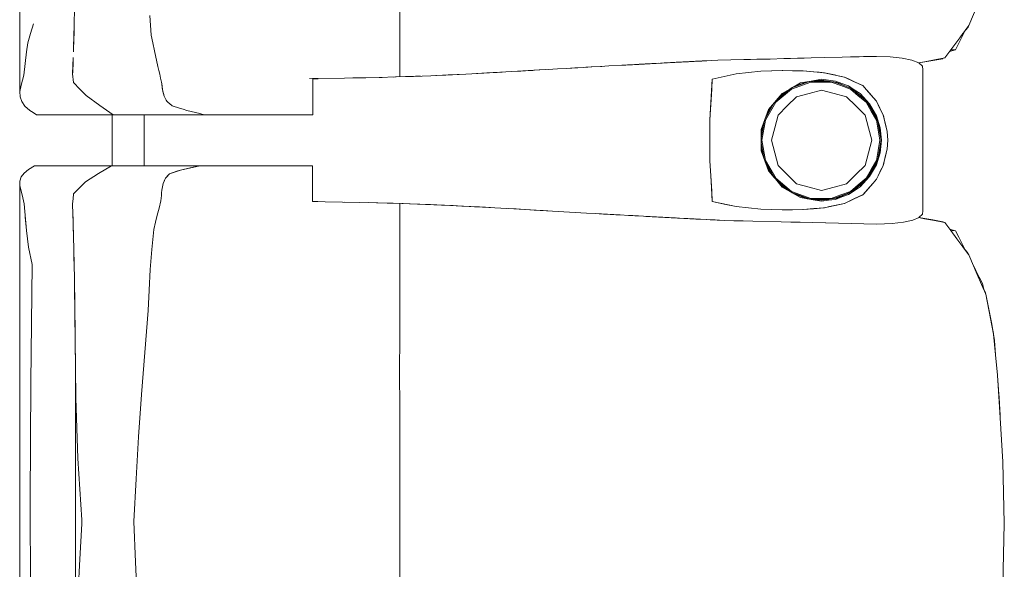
# Model space of a CAD drawing. Header units: millimetres. Extents: x -261 to 187, y -214 to 106.
# Tile 839 of 1056: x -201.013 to -200.241, y 8.71 to 9.141. Entities that reach past the tile are written whole.
import ezdxf

# ---------------------------------------------------------------- set-up
doc = ezdxf.new("R2010")
doc.units = ezdxf.units.MM
doc.header["$LTSCALE"] = 0.005
doc.header["$MEASUREMENT"] = 0
doc.layers.add('IFC-Elemento de mobília-Contorno', color=9, linetype='Continuous', lineweight=5)
doc.layers.add('IFC-Laje-Contorno', color=9, linetype='Continuous', lineweight=5)

msp = doc.modelspace()

# ---------------------------------------------------------------- linework, layer by layer
at = {"layer": 'IFC-Elemento de mobília-Contorno', "lineweight": 5}
for p, q in [((-201.01273, 9.2519), (-201.01265, 9.08429)), ((-200.71487, 9.17987), (-200.71486, 9.13796)), ((-200.97001, 9.13773), (-200.96982, 9.14864)), ((-200.26871, 9.13608), (-200.26209, 9.15147)), ((-200.91071, 9.14395), (-200.90978, 9.12862)), ((-201.0044, 9.12986), (-201.0019, 9.13735)), ((-200.97031, 9.12658), (-200.97001, 9.13773)), ((-200.97017, 9.13009), (-200.97008, 9.1351)), ((-200.71487, 9.09588), (-200.71486, 9.13796)), ((-200.27648, 9.1223), (-200.27121, 9.13267)), ((-200.27582, 9.12658), (-200.26871, 9.13608)), ((-200.27135, 9.13238), (-200.26931, 9.13492)), ((-200.27121, 9.13267), (-200.27109, 9.1329)), ((-200.26931, 9.13492), (-200.26893, 9.13579)), ((-201.00628, 9.12253), (-201.0044, 9.12986)), ((-200.97062, 9.11544), (-200.97031, 9.12658)), ((-200.97046, 9.12127), (-200.97017, 9.13009)), ((-200.90978, 9.12862), (-200.90845, 9.12245)), ((-200.28293, 9.11707), (-200.27819, 9.12341)), ((-200.27819, 9.12341), (-200.27582, 9.12658)), ((-200.27582, 9.12658), (-200.27345, 9.12975)), ((-201.00849, 9.10633), (-201.00746, 9.11543)), ((-201.00746, 9.11543), (-201.00628, 9.12253)), ((-200.90845, 9.12245), (-200.90711, 9.11628)), ((-200.90711, 9.11628), (-200.90445, 9.10395)), ((-200.28529, 9.11391), (-200.28293, 9.11707)), ((-200.28389, 9.11578), (-200.27912, 9.11712)), ((-200.28293, 9.11707), (-200.27912, 9.11712)), ((-200.27912, 9.11712), (-200.27648, 9.1223)), ((-200.971, 9.1047), (-200.97078, 9.11118)), ((-200.97091, 9.10744), (-200.97086, 9.1089)), ((-200.49259, 9.10756), (-200.49122, 9.10764)), ((-200.49122, 9.10764), (-200.48848, 9.10778)), ((-200.48985, 9.1077), (-200.48848, 9.10778)), ((-200.48985, 9.1077), (-200.48917, 9.10774)), ((-200.48917, 9.10774), (-200.48848, 9.10778)), ((-200.48848, 9.10778), (-200.48758, 9.10783)), ((-200.48758, 9.10783), (-200.48668, 9.10787)), ((-200.48668, 9.10787), (-200.48578, 9.10792)), ((-200.48578, 9.10792), (-200.48488, 9.10796)), ((-200.48488, 9.10796), (-200.48398, 9.10801)), ((-200.48398, 9.10801), (-200.48308, 9.10806)), ((-200.48308, 9.10806), (-200.48218, 9.10811)), ((-200.48218, 9.10811), (-200.48173, 9.10812)), ((-200.48173, 9.10812), (-200.47723, 9.10836)), ((-200.48173, 9.10812), (-200.48038, 9.1082)), ((-200.48038, 9.1082), (-200.47993, 9.10822)), ((-200.47993, 9.10822), (-200.47948, 9.10824)), ((-200.47948, 9.10824), (-200.47723, 9.10836)), ((-200.47948, 9.10824), (-200.47768, 9.10834)), ((-200.47948, 9.10824), (-200.47858, 9.10829)), ((-200.47858, 9.10829), (-200.47723, 9.10836)), ((-200.47858, 9.10829), (-200.47813, 9.10831)), ((-200.47768, 9.10834), (-200.47723, 9.10836)), ((-200.47723, 9.10836), (-200.47588, 9.10843)), ((-200.47723, 9.10836), (-200.47678, 9.10838)), ((-200.47723, 9.10836), (-200.47697, 9.10837)), ((-200.47588, 9.10843), (-200.46546, 9.10897)), ((-200.47588, 9.10843), (-200.47408, 9.10852)), ((-200.47588, 9.10843), (-200.47543, 9.10845)), ((-200.47543, 9.10845), (-200.47408, 9.10852)), ((-200.47543, 9.10845), (-200.47453, 9.1085)), ((-200.47543, 9.10845), (-200.47498, 9.10847)), ((-200.47498, 9.10847), (-200.47453, 9.1085)), ((-200.46546, 9.10897), (-200.45523, 9.10919)), ((-200.45523, 9.10919), (-200.445, 9.10942)), ((-200.445, 9.10942), (-200.42455, 9.10987)), ((-200.445, 9.10942), (-200.42966, 9.10975)), ((-200.445, 9.10942), (-200.43989, 9.10953)), ((-200.43989, 9.10953), (-200.43478, 9.10964)), ((-200.43478, 9.10964), (-200.42966, 9.10975)), ((-200.42966, 9.10975), (-200.42455, 9.10987)), ((-200.42455, 9.10987), (-200.41382, 9.11016)), ((-200.41382, 9.11016), (-200.40846, 9.11032)), ((-200.40846, 9.11032), (-200.39772, 9.11061)), ((-200.40846, 9.11032), (-200.40309, 9.11046)), ((-200.40309, 9.11046), (-200.39236, 9.11076)), ((-200.40309, 9.11046), (-200.39772, 9.11061)), ((-200.39236, 9.11076), (-200.38163, 9.11106)), ((-200.38163, 9.11106), (-200.34113, 9.11197)), ((-200.36138, 9.11151), (-200.34113, 9.11197)), ((-200.36138, 9.11151), (-200.35125, 9.11174)), ((-200.35125, 9.11174), (-200.34113, 9.11197)), ((-200.34113, 9.11197), (-200.33032, 9.11161)), ((-200.33032, 9.11161), (-200.32089, 9.11063)), ((-200.32089, 9.11063), (-200.31333, 9.10903)), ((-200.31333, 9.10903), (-200.308, 9.10685)), ((-200.308, 9.10685), (-200.30336, 9.10773)), ((-200.30791, 9.10677), (-200.28923, 9.11011)), ((-200.3049, 9.10731), (-200.29707, 9.10871)), ((-200.30336, 9.10773), (-200.29551, 9.10924)), ((-200.29707, 9.10871), (-200.28923, 9.11011)), ((-200.29551, 9.10924), (-200.28766, 9.11074)), ((-200.28923, 9.11011), (-200.28892, 9.1105)), ((-200.28923, 9.11011), (-200.28892, 9.1105)), ((-200.28923, 9.11011), (-200.28894, 9.11049)), ((-200.28766, 9.11074), (-200.28529, 9.11391)), ((-201.00952, 9.09723), (-201.00849, 9.10633)), ((-200.97122, 9.09821), (-200.971, 9.1047)), ((-200.97121, 9.09945), (-200.97091, 9.10744)), ((-200.90445, 9.10395), (-200.90371, 9.10092)), ((-200.90371, 9.10092), (-200.90298, 9.09789)), ((-200.64895, 9.0988), (-200.62717, 9.10003)), ((-200.62717, 9.10003), (-200.61991, 9.10044)), ((-200.62717, 9.10003), (-200.62243, 9.1003)), ((-200.62243, 9.1003), (-200.6142, 9.10078)), ((-200.61991, 9.10044), (-200.60557, 9.10128)), ((-200.61991, 9.10044), (-200.61274, 9.10086)), ((-200.6142, 9.10078), (-200.6005, 9.10157)), ((-200.6142, 9.10078), (-200.61044, 9.10099)), ((-200.61274, 9.10086), (-200.60557, 9.10128)), ((-200.61274, 9.10086), (-200.61247, 9.10087)), ((-200.60557, 9.10128), (-200.5984, 9.10169)), ((-200.5984, 9.10169), (-200.59123, 9.10211)), ((-200.59123, 9.10211), (-200.5709, 9.10327)), ((-200.58445, 9.10249), (-200.5709, 9.10327)), ((-200.58445, 9.10249), (-200.57768, 9.10289)), ((-200.57768, 9.10289), (-200.5709, 9.10327)), ((-200.5709, 9.10327), (-200.56412, 9.10366)), ((-200.5709, 9.10327), (-200.56895, 9.10338)), ((-200.56895, 9.10338), (-200.56484, 9.10362)), ((-200.56851, 9.10341), (-200.56484, 9.10362)), ((-200.5675, 9.10346), (-200.56484, 9.10362)), ((-200.56484, 9.10362), (-200.55636, 9.10409)), ((-200.56484, 9.10362), (-200.5567, 9.10407)), ((-200.56412, 9.10366), (-200.55747, 9.10403)), ((-200.55747, 9.10403), (-200.55081, 9.1044)), ((-200.55747, 9.10403), (-200.55414, 9.10422)), ((-200.5567, 9.10407), (-200.55414, 9.10422)), ((-200.55414, 9.10422), (-200.55081, 9.1044)), ((-200.55081, 9.1044), (-200.54083, 9.10496)), ((-200.54083, 9.10496), (-200.5375, 9.10515)), ((-200.5375, 9.10515), (-200.5138, 9.10643)), ((-200.5375, 9.10515), (-200.53073, 9.10551)), ((-200.5375, 9.10515), (-200.53412, 9.10533)), ((-200.53634, 9.10521), (-200.53412, 9.10533)), ((-200.53615, 9.10522), (-200.53227, 9.10543)), ((-200.53415, 9.10533), (-200.53227, 9.10543)), ((-200.53412, 9.10533), (-200.53073, 9.10551)), ((-200.53227, 9.10543), (-200.5302, 9.10555)), ((-200.53073, 9.10551), (-200.52227, 9.10597)), ((-200.53073, 9.10551), (-200.52735, 9.1057)), ((-200.5302, 9.10555), (-200.52812, 9.10566)), ((-200.52812, 9.10566), (-200.52623, 9.10576)), ((-200.52812, 9.10566), (-200.52615, 9.10576)), ((-200.52762, 9.10568), (-200.5258, 9.10578)), ((-200.52735, 9.1057), (-200.52396, 9.10588)), ((-200.52735, 9.1057), (-200.52635, 9.10575)), ((-200.52713, 9.10571), (-200.52673, 9.10573)), ((-200.52396, 9.10588), (-200.52227, 9.10597)), ((-200.52284, 9.10594), (-200.52133, 9.10602)), ((-200.52237, 9.10597), (-200.51719, 9.10625)), ((-200.52227, 9.10597), (-200.5138, 9.10643)), ((-200.51719, 9.10625), (-200.51549, 9.10634)), ((-200.51549, 9.10634), (-200.51211, 9.10653)), ((-200.5138, 9.10643), (-200.51042, 9.10662)), ((-200.5138, 9.10643), (-200.51211, 9.10653)), ((-200.51042, 9.10662), (-200.50904, 9.10669)), ((-200.50904, 9.10669), (-200.49808, 9.10727)), ((-200.50904, 9.10669), (-200.50493, 9.10691)), ((-200.50904, 9.10669), (-200.50767, 9.10676)), ((-200.50767, 9.10676), (-200.50493, 9.10691)), ((-200.50767, 9.10676), (-200.5061, 9.10685)), ((-200.50383, 9.10697), (-200.50117, 9.10711)), ((-200.50356, 9.10698), (-200.49808, 9.10727)), ((-200.50356, 9.10698), (-200.50219, 9.10705)), ((-200.50269, 9.10702), (-200.5022, 9.10705)), ((-200.5022, 9.10705), (-200.50117, 9.10711)), ((-200.50219, 9.10705), (-200.50082, 9.10713)), ((-200.50189, 9.10707), (-200.50117, 9.10711)), ((-200.50117, 9.10711), (-200.49945, 9.1072)), ((-200.50082, 9.10713), (-200.49945, 9.1072)), ((-200.49986, 9.10718), (-200.49909, 9.10722)), ((-200.49952, 9.1072), (-200.49808, 9.10727)), ((-200.49909, 9.10722), (-200.49702, 9.10733)), ((-200.49808, 9.10727), (-200.49533, 9.10742)), ((-200.49808, 9.10727), (-200.49671, 9.10734)), ((-200.49702, 9.10733), (-200.49533, 9.10742)), ((-200.49671, 9.10734), (-200.49259, 9.10756)), ((-200.49496, 9.10744), (-200.49289, 9.10754)), ((-200.49496, 9.10744), (-200.49392, 9.10749)), ((-200.45103, 9.09825), (-200.43173, 9.10031)), ((-200.44138, 9.09928), (-200.43173, 9.10031)), ((-200.43173, 9.10031), (-200.41463, 9.10086)), ((-200.43173, 9.10031), (-200.42332, 9.10058)), ((-200.42332, 9.10058), (-200.4149, 9.10085)), ((-200.41495, 9.10085), (-200.40685, 9.10072)), ((-200.4149, 9.10085), (-200.41484, 9.10085)), ((-200.41463, 9.10086), (-200.3987, 9.10058)), ((-200.40685, 9.10072), (-200.39879, 9.10058)), ((-200.39879, 9.10058), (-200.3905, 9.09984)), ((-200.3987, 9.10058), (-200.39032, 9.09982)), ((-200.308, 9.10685), (-200.3051, 9.10427)), ((-200.30791, 9.10677), (-200.3049, 9.10731)), ((-200.3051, 9.10427), (-200.30471, 9.10152)), ((-200.30473, 8.99093), (-200.30471, 9.10152)), ((-201.0116, 9.08937), (-201.01056, 9.0933)), ((-201.01056, 9.0933), (-201.00952, 9.09723)), ((-200.97122, 9.09821), (-200.97065, 9.0915)), ((-200.97121, 9.09945), (-200.97119, 9.09916)), ((-200.90298, 9.09789), (-200.90225, 9.09485)), ((-200.90225, 9.09485), (-200.90151, 9.09182)), ((-200.7855, 9.09448), (-200.75807, 9.09488)), ((-200.78305, 9.09428), (-200.78087, 9.09428)), ((-200.78305, 9.07948), (-200.78305, 9.09428)), ((-200.78087, 9.09428), (-200.77889, 9.09428)), ((-200.75817, 9.09488), (-200.74454, 9.09514)), ((-200.75156, 9.095), (-200.74145, 9.09521)), ((-200.74454, 9.09514), (-200.73102, 9.0954)), ((-200.74145, 9.09521), (-200.72848, 9.09547)), ((-200.73102, 9.0954), (-200.71752, 9.09579)), ((-200.71957, 9.09573), (-200.71805, 9.09578)), ((-200.71805, 9.09578), (-200.71025, 9.09604)), ((-200.71752, 9.09579), (-200.70403, 9.09619)), ((-200.71025, 9.09604), (-200.70245, 9.0963)), ((-200.70403, 9.09619), (-200.69046, 9.09677)), ((-200.70245, 9.0963), (-200.69868, 9.09642)), ((-200.69046, 9.09677), (-200.67689, 9.09734)), ((-200.68649, 9.09693), (-200.67865, 9.0973)), ((-200.67865, 9.0973), (-200.6682, 9.0978)), ((-200.67689, 9.09734), (-200.66292, 9.09807)), ((-200.66292, 9.09807), (-200.64895, 9.0988)), ((-200.65477, 9.09849), (-200.64667, 9.09894)), ((-200.64895, 9.0988), (-200.64168, 9.09921)), ((-200.64667, 9.09894), (-200.63846, 9.09939)), ((-200.64667, 9.09894), (-200.63867, 9.09938)), ((-200.64168, 9.09921), (-200.63443, 9.09962)), ((-200.63867, 9.09938), (-200.63669, 9.09949)), ((-200.4717, 9.0622), (-200.46985, 9.09419)), ((-200.47124, 9.0702), (-200.46985, 9.09419)), ((-200.47078, 9.07819), (-200.46985, 9.09419)), ((-200.47031, 9.08619), (-200.46985, 9.09419)), ((-200.46985, 9.09419), (-200.45103, 9.09825)), ((-200.46985, 9.09419), (-200.46044, 9.09622)), ((-200.46044, 9.09622), (-200.45103, 9.09825)), ((-200.45103, 9.09825), (-200.44138, 9.09928)), ((-200.40736, 9.08729), (-200.39381, 9.09221)), ((-200.40056, 9.09119), (-200.39237, 9.09257)), ((-200.39553, 9.09202), (-200.38417, 9.09329)), ((-200.39237, 9.09257), (-200.38417, 9.09395)), ((-200.39055, 9.09258), (-200.37911, 9.09258)), ((-200.3905, 9.09984), (-200.38221, 9.0991)), ((-200.39032, 9.09982), (-200.38613, 9.09945)), ((-200.38613, 9.09945), (-200.38194, 9.09907)), ((-200.38417, 9.09395), (-200.37874, 9.09327)), ((-200.38417, 9.09329), (-200.37207, 9.09158)), ((-200.38252, 9.09913), (-200.38215, 9.09909)), ((-200.38221, 9.0991), (-200.36623, 9.09571)), ((-200.38194, 9.09907), (-200.37797, 9.09822)), ((-200.37874, 9.09327), (-200.37331, 9.09259)), ((-200.37797, 9.09822), (-200.37397, 9.09736)), ((-200.374, 9.09737), (-200.37003, 9.09652)), ((-200.37331, 9.09259), (-200.36818, 9.09068)), ((-200.37003, 9.09652), (-200.36606, 9.09566)), ((-200.36651, 9.09577), (-200.36606, 9.09566)), ((-200.36623, 9.09571), (-200.35901, 9.09237)), ((-200.36606, 9.09566), (-200.36242, 9.09395)), ((-200.36242, 9.09395), (-200.35878, 9.09224)), ((-200.35901, 9.09237), (-200.35178, 9.08903)), ((-200.35878, 9.09224), (-200.3515, 9.08883)), ((-201.01265, 9.08429), (-201.0116, 9.08937)), ((-200.97065, 9.0915), (-200.96561, 9.08636)), ((-200.96561, 9.08636), (-200.96056, 9.08124)), ((-200.90151, 9.09182), (-200.90135, 9.09033)), ((-200.90135, 9.09033), (-200.90085, 9.08585)), ((-200.90135, 9.09033), (-200.90118, 9.08884)), ((-200.90135, 9.09033), (-200.90101, 9.08734)), ((-200.90118, 9.08884), (-200.90101, 9.08734)), ((-200.90101, 9.08734), (-200.90085, 9.08585)), ((-200.90085, 9.08585), (-200.9005, 9.08459)), ((-200.9005, 9.08459), (-200.89982, 9.08207)), ((-200.9005, 9.08459), (-200.90016, 9.08333)), ((-200.47124, 9.0702), (-200.47031, 9.08619)), ((-200.47078, 9.07819), (-200.47031, 9.08619)), ((-200.42004, 9.07599), (-200.40773, 9.08629)), ((-200.41898, 9.07795), (-200.40977, 9.08565)), ((-200.4157, 9.08162), (-200.40717, 9.08742)), ((-200.41504, 9.08293), (-200.4078, 9.08706)), ((-200.4078, 9.08706), (-200.40056, 9.09119)), ((-200.40773, 9.08629), (-200.39265, 9.09176)), ((-200.40574, 9.08824), (-200.39553, 9.09202)), ((-200.39401, 9.08291), (-200.38417, 9.08554)), ((-200.39265, 9.09176), (-200.37662, 9.09176)), ((-200.38417, 9.08554), (-200.37433, 9.08291)), ((-200.37662, 9.09176), (-200.36909, 9.08902)), ((-200.37483, 9.09197), (-200.36882, 9.08979)), ((-200.37207, 9.09158), (-200.36083, 9.08682)), ((-200.36909, 9.08902), (-200.36155, 9.08629)), ((-200.36882, 9.08979), (-200.36196, 9.0873)), ((-200.36818, 9.09068), (-200.36306, 9.08877)), ((-200.36306, 9.08877), (-200.35851, 9.08574)), ((-200.36155, 9.08629), (-200.35539, 9.08113)), ((-200.36103, 9.08691), (-200.35488, 9.08175)), ((-200.36083, 9.08682), (-200.35118, 9.07932)), ((-200.35851, 9.08574), (-200.35397, 9.08271)), ((-200.35215, 9.0892), (-200.3515, 9.08883)), ((-200.35178, 9.08903), (-200.34912, 9.08598)), ((-200.3515, 9.08883), (-200.34891, 9.08583)), ((-200.34912, 9.08598), (-200.34113, 9.07682)), ((-200.34891, 9.08583), (-200.34372, 9.07982)), ((-200.34891, 9.08583), (-200.34631, 9.08282)), ((-201.01265, 9.08429), (-201.0125, 9.08018)), ((-201.0125, 9.08018), (-201.01113, 9.07646)), ((-200.96056, 9.08124), (-200.95002, 9.07339)), ((-200.90016, 9.08333), (-200.89948, 9.08082)), ((-200.89948, 9.08082), (-200.89899, 9.07979)), ((-200.89899, 9.07979), (-200.8985, 9.07876)), ((-200.8985, 9.07876), (-200.89801, 9.07773)), ((-200.89801, 9.07773), (-200.89752, 9.07671)), ((-200.89752, 9.07671), (-200.89642, 9.07581)), ((-200.78305, 9.06623), (-200.78305, 9.07948)), ((-200.47124, 9.0702), (-200.47078, 9.07819)), ((-200.4706, 9.08116), (-200.4706, 9.08117)), ((-200.42578, 9.0702), (-200.41504, 9.08293)), ((-200.42332, 9.0731), (-200.4157, 9.08162)), ((-200.41105, 9.07307), (-200.40385, 9.08027)), ((-200.40385, 9.08027), (-200.39401, 9.08291)), ((-200.37433, 9.08291), (-200.3645, 9.08027)), ((-200.3645, 9.08027), (-200.3573, 9.07307)), ((-200.35539, 9.08113), (-200.34923, 9.07597)), ((-200.35488, 9.08175), (-200.34978, 9.07748)), ((-200.35397, 9.08271), (-200.34653, 9.07475)), ((-200.35118, 9.07932), (-200.34378, 9.0696)), ((-200.34631, 9.08282), (-200.34372, 9.07982)), ((-200.34372, 9.07982), (-200.34113, 9.07682)), ((-200.34113, 9.07682), (-200.33978, 9.074)), ((-200.34113, 9.07682), (-200.33983, 9.07413)), ((-201.01113, 9.07646), (-201.00864, 9.0729)), ((-201.00864, 9.0729), (-201.0048, 9.06951)), ((-201.0048, 9.06951), (-201.00214, 9.06787)), ((-200.95002, 9.07339), (-200.93951, 9.06623)), ((-200.89642, 9.07581), (-200.89531, 9.07491)), ((-200.89531, 9.07491), (-200.8931, 9.07312)), ((-200.8931, 9.07312), (-200.8874, 9.07136)), ((-200.8874, 9.07136), (-200.88454, 9.07048)), ((-200.88454, 9.07048), (-200.8817, 9.0696)), ((-200.8817, 9.0696), (-200.87156, 9.06707)), ((-200.8817, 9.0696), (-200.87494, 9.06792)), ((-200.8817, 9.0696), (-200.87831, 9.06876)), ((-200.4717, 9.0622), (-200.47124, 9.0702)), ((-200.42864, 9.06236), (-200.42578, 9.0702)), ((-200.42823, 9.0635), (-200.42148, 9.07516)), ((-200.42811, 9.06206), (-200.42004, 9.07599)), ((-200.42785, 9.06452), (-200.42329, 9.07315)), ((-200.41825, 9.06587), (-200.41105, 9.07307)), ((-200.3573, 9.07307), (-200.35009, 9.06587)), ((-200.34923, 9.07597), (-200.3452, 9.06901)), ((-200.34726, 9.07417), (-200.34451, 9.06942)), ((-200.34653, 9.07475), (-200.34113, 9.06534)), ((-200.3452, 9.06901), (-200.34118, 9.06205)), ((-200.34451, 9.06942), (-200.34174, 9.06463)), ((-200.34378, 9.0696), (-200.33914, 9.0583)), ((-200.33983, 9.07413), (-200.33852, 9.07144)), ((-200.33978, 9.074), (-200.33843, 9.07117)), ((-200.33852, 9.07144), (-200.33722, 9.06874)), ((-200.33843, 9.07117), (-200.33572, 9.06552)), ((-200.33843, 9.07117), (-200.33707, 9.06835)), ((-201.00214, 9.06787), (-200.99948, 9.06623)), ((-200.99948, 9.06623), (-200.93951, 9.06623)), ((-200.93951, 9.06623), (-200.89824, 9.06623)), ((-200.91528, 9.02615), (-200.91528, 9.06623)), ((-200.89824, 9.06623), (-200.86818, 9.06623)), ((-200.87831, 9.06876), (-200.87494, 9.06792)), ((-200.87156, 9.06707), (-200.86818, 9.06623)), ((-200.86818, 9.06623), (-200.8662, 9.06623)), ((-200.8662, 9.06623), (-200.86424, 9.06623)), ((-200.86424, 9.06623), (-200.86231, 9.06623)), ((-200.86231, 9.06623), (-200.86039, 9.06623)), ((-200.86039, 9.06623), (-200.85847, 9.06623)), ((-200.85847, 9.06623), (-200.85655, 9.06623)), ((-200.85655, 9.06623), (-200.85462, 9.06623)), ((-200.85462, 9.06623), (-200.85267, 9.06623)), ((-200.85267, 9.06623), (-200.85069, 9.06623)), ((-200.85069, 9.06623), (-200.84868, 9.06623)), ((-200.84868, 9.06623), (-200.84662, 9.06623)), ((-200.84662, 9.06623), (-200.84452, 9.06623)), ((-200.84452, 9.06623), (-200.84236, 9.06623)), ((-200.84236, 9.06623), (-200.84018, 9.06623)), ((-200.84018, 9.06623), (-200.83798, 9.06623)), ((-200.83798, 9.06623), (-200.83579, 9.06623)), ((-200.83579, 9.06623), (-200.83364, 9.06623)), ((-200.83364, 9.06623), (-200.83154, 9.06623)), ((-200.83154, 9.06623), (-200.8295, 9.06623)), ((-200.8295, 9.06623), (-200.82756, 9.06623)), ((-200.82756, 9.06623), (-200.82573, 9.06623)), ((-200.82573, 9.06623), (-200.824, 9.06623)), ((-200.824, 9.06623), (-200.82234, 9.06623)), ((-200.82234, 9.06623), (-200.82072, 9.06623)), ((-200.82072, 9.06623), (-200.8191, 9.06623)), ((-200.8191, 9.06623), (-200.81744, 9.06623)), ((-200.81744, 9.06623), (-200.81573, 9.06623)), ((-200.81573, 9.06623), (-200.81391, 9.06623)), ((-200.81391, 9.06623), (-200.81197, 9.06623)), ((-200.81197, 9.06623), (-200.8099, 9.06623)), ((-200.8099, 9.06623), (-200.80771, 9.06623)), ((-200.80771, 9.06623), (-200.80542, 9.06623)), ((-200.80542, 9.06623), (-200.80305, 9.06623)), ((-200.80305, 9.06623), (-200.8006, 9.06623)), ((-200.8006, 9.06623), (-200.79809, 9.06623)), ((-200.79809, 9.06623), (-200.79553, 9.06623)), ((-200.79553, 9.06623), (-200.79295, 9.06623)), ((-200.79295, 9.06623), (-200.79037, 9.06623)), ((-200.79037, 9.06623), (-200.78784, 9.06623)), ((-200.78784, 9.06623), (-200.78539, 9.06623)), ((-200.78539, 9.06623), (-200.78305, 9.06623)), ((-200.4717, 9.04619), (-200.4717, 9.0622)), ((-200.43151, 9.05452), (-200.42864, 9.06236)), ((-200.43092, 9.04619), (-200.42811, 9.06206)), ((-200.42089, 9.05603), (-200.41825, 9.06587)), ((-200.35009, 9.06587), (-200.34746, 9.05603)), ((-200.34118, 9.06205), (-200.33978, 9.05412)), ((-200.34113, 9.06534), (-200.33819, 9.05598)), ((-200.33722, 9.06874), (-200.33591, 9.06605)), ((-200.33591, 9.06605), (-200.33354, 9.05632)), ((-200.33572, 9.06552), (-200.33423, 9.0593)), ((-200.43151, 9.05452), (-200.4315, 9.03784)), ((-200.43141, 9.04813), (-200.42914, 9.06101)), ((-200.43141, 9.0519), (-200.42919, 9.06087)), ((-200.42352, 9.04619), (-200.42089, 9.05603)), ((-200.34746, 9.05603), (-200.34482, 9.04619)), ((-200.34012, 9.06069), (-200.33898, 9.05426)), ((-200.33978, 9.05412), (-200.33838, 9.04619)), ((-200.33914, 9.0583), (-200.33755, 9.04619)), ((-200.33898, 9.05426), (-200.33756, 9.04619)), ((-200.33819, 9.05598), (-200.3372, 9.04618)), ((-200.3345, 9.06026), (-200.33423, 9.0593)), ((-200.33433, 9.05957), (-200.33432, 9.05954)), ((-200.33433, 9.05957), (-200.33354, 9.05632)), ((-200.33429, 9.05952), (-200.33381, 9.05748)), ((-200.33423, 9.0593), (-200.33275, 9.05308)), ((-200.33381, 9.05748), (-200.33275, 9.05308)), ((-200.33354, 9.05632), (-200.33275, 9.05308)), ((-200.4717, 9.03017), (-200.4717, 9.04619)), ((-200.43141, 9.04048), (-200.43141, 9.0519)), ((-200.43092, 9.04619), (-200.42811, 9.03033)), ((-200.42352, 9.04619), (-200.42089, 9.03635)), ((-200.34746, 9.03635), (-200.34482, 9.04619)), ((-200.33978, 9.03826), (-200.33838, 9.04619)), ((-200.33914, 9.03408), (-200.33755, 9.04619)), ((-200.33861, 9.04022), (-200.33756, 9.04619)), ((-200.3382, 9.03639), (-200.3372, 9.04618)), ((-200.33275, 9.05308), (-200.33217, 9.04618)), ((-200.33275, 9.0393), (-200.33217, 9.04618)), ((-200.43141, 9.04425), (-200.42913, 9.03136)), ((-200.43141, 9.04048), (-200.42918, 9.03148)), ((-200.34118, 9.03033), (-200.33978, 9.03826)), ((-200.34012, 9.03169), (-200.33861, 9.04022)), ((-200.33423, 9.03308), (-200.33275, 9.0393)), ((-200.33381, 9.0349), (-200.33275, 9.0393)), ((-200.33354, 9.03606), (-200.33275, 9.0393)), ((-200.4315, 9.03784), (-200.42578, 9.02218)), ((-200.42089, 9.03635), (-200.41825, 9.02651)), ((-200.35009, 9.02651), (-200.34746, 9.03635)), ((-200.34378, 9.02278), (-200.33914, 9.03408)), ((-200.34113, 9.02704), (-200.3382, 9.03639)), ((-200.33591, 9.02633), (-200.33354, 9.03606)), ((-200.33572, 9.02686), (-200.33423, 9.03308)), ((-200.3345, 9.03212), (-200.33423, 9.03308)), ((-200.33433, 9.03282), (-200.33354, 9.03606)), ((-200.33433, 9.03282), (-200.33432, 9.03284)), ((-200.3343, 9.03284), (-200.33381, 9.0349)), ((-201.0093, 9.0205), (-201.00591, 9.02336)), ((-201.00591, 9.02336), (-201.00104, 9.02615)), ((-201.00104, 9.02615), (-200.94079, 9.02615)), ((-200.9509, 9.02022), (-200.94079, 9.02615)), ((-200.94079, 9.02615), (-200.87164, 9.02615)), ((-200.92554, 9.02615), (-200.91528, 9.02615)), ((-200.89544, 9.01998), (-200.88667, 9.02282)), ((-200.88886, 9.02211), (-200.88667, 9.02282)), ((-200.88667, 9.02282), (-200.87164, 9.02615)), ((-200.88667, 9.02282), (-200.87915, 9.02449)), ((-200.87915, 9.02449), (-200.8754, 9.02532)), ((-200.8754, 9.02532), (-200.87164, 9.02615)), ((-200.87333, 9.02615), (-200.87032, 9.02615)), ((-200.87164, 9.02615), (-200.86966, 9.02615)), ((-200.87032, 9.02615), (-200.8675, 9.02615)), ((-200.86966, 9.02615), (-200.86769, 9.02615)), ((-200.86769, 9.02615), (-200.86573, 9.02615)), ((-200.86573, 9.02615), (-200.86379, 9.02615)), ((-200.86379, 9.02615), (-200.86188, 9.02615)), ((-200.86188, 9.02615), (-200.85997, 9.02615)), ((-200.85997, 9.02615), (-200.85807, 9.02615)), ((-200.85807, 9.02615), (-200.85616, 9.02615)), ((-200.85616, 9.02615), (-200.85424, 9.02615)), ((-200.85424, 9.02615), (-200.8523, 9.02615)), ((-200.8523, 9.02615), (-200.85033, 9.02615)), ((-200.85033, 9.02615), (-200.84832, 9.02615)), ((-200.84832, 9.02615), (-200.84627, 9.02615)), ((-200.84627, 9.02615), (-200.84418, 9.02615)), ((-200.84418, 9.02615), (-200.84203, 9.02615)), ((-200.84203, 9.02615), (-200.83986, 9.02615)), ((-200.83986, 9.02615), (-200.83768, 9.02615)), ((-200.83768, 9.02615), (-200.83551, 9.02615)), ((-200.83551, 9.02615), (-200.83338, 9.02615)), ((-200.83338, 9.02615), (-200.83129, 9.02615)), ((-200.83129, 9.02615), (-200.82929, 9.02615)), ((-200.82929, 9.02615), (-200.82737, 9.02615)), ((-200.82737, 9.02615), (-200.82556, 9.02615)), ((-200.82556, 9.02615), (-200.82386, 9.02615)), ((-200.82386, 9.02615), (-200.82221, 9.02615)), ((-200.82221, 9.02615), (-200.8206, 9.02615)), ((-200.8206, 9.02615), (-200.81899, 9.02615)), ((-200.81899, 9.02615), (-200.81735, 9.02615)), ((-200.81735, 9.02615), (-200.81564, 9.02615)), ((-200.81564, 9.02615), (-200.81383, 9.02615)), ((-200.81383, 9.02615), (-200.8119, 9.02615)), ((-200.8119, 9.02615), (-200.80984, 9.02615)), ((-200.80984, 9.02615), (-200.80766, 9.02615)), ((-200.80766, 9.02615), (-200.80539, 9.02615)), ((-200.80539, 9.02615), (-200.80303, 9.02615)), ((-200.80303, 9.02615), (-200.8006, 9.02615)), ((-200.8006, 9.02615), (-200.79811, 9.02615)), ((-200.79811, 9.02615), (-200.79557, 9.02615)), ((-200.79557, 9.02615), (-200.79301, 9.02615)), ((-200.79301, 9.02615), (-200.79044, 9.02615)), ((-200.79044, 9.02615), (-200.78793, 9.02615)), ((-200.78793, 9.02615), (-200.78549, 9.02615)), ((-200.78549, 9.02615), (-200.78317, 9.02615)), ((-200.78317, 9.0129), (-200.78317, 9.02615)), ((-200.4717, 9.03017), (-200.47124, 9.02218)), ((-200.42823, 9.02888), (-200.42148, 9.01722)), ((-200.42811, 9.03033), (-200.42004, 9.01639)), ((-200.42786, 9.02788), (-200.42332, 9.01928)), ((-200.41825, 9.02651), (-200.41105, 9.01931)), ((-200.3573, 9.01931), (-200.35009, 9.02651)), ((-200.35118, 9.01306), (-200.34378, 9.02278)), ((-200.34923, 9.01641), (-200.3452, 9.02337)), ((-200.34725, 9.01822), (-200.34451, 9.02296)), ((-200.34653, 9.01764), (-200.34113, 9.02704)), ((-200.3452, 9.02337), (-200.34118, 9.03033)), ((-200.34451, 9.02296), (-200.34174, 9.02774)), ((-200.33852, 9.02095), (-200.33722, 9.02364)), ((-200.33843, 9.02121), (-200.33572, 9.02686)), ((-200.33843, 9.02121), (-200.33707, 9.02403)), ((-200.33722, 9.02364), (-200.33591, 9.02633)), ((-201.01264, 9.01414), (-201.01149, 9.01746)), ((-201.01149, 9.01746), (-201.0093, 9.0205)), ((-200.96105, 9.01355), (-200.9509, 9.02022)), ((-200.90017, 9.01235), (-200.89887, 9.01541)), ((-200.89887, 9.01541), (-200.89844, 9.01644)), ((-200.89844, 9.01644), (-200.89769, 9.01732)), ((-200.89769, 9.01732), (-200.89544, 9.01998)), ((-200.89769, 9.01732), (-200.89694, 9.01821)), ((-200.89694, 9.01821), (-200.89619, 9.01909)), ((-200.89619, 9.01909), (-200.89544, 9.01998)), ((-200.89544, 9.01998), (-200.88886, 9.02211)), ((-200.89544, 9.01998), (-200.89325, 9.02069)), ((-200.89325, 9.02069), (-200.88886, 9.02211)), ((-200.47124, 9.02218), (-200.47031, 9.00619)), ((-200.47124, 9.02218), (-200.47078, 9.01419)), ((-200.42578, 9.02218), (-200.4204, 9.01581)), ((-200.42332, 9.01928), (-200.4157, 9.01076)), ((-200.4204, 9.01581), (-200.41502, 9.00944)), ((-200.42004, 9.01639), (-200.40773, 9.00609)), ((-200.41105, 9.01931), (-200.40385, 9.01211)), ((-200.3645, 9.01211), (-200.3573, 9.01931)), ((-200.35539, 9.01126), (-200.34923, 9.01641)), ((-200.35397, 9.00967), (-200.34653, 9.01764)), ((-200.3438, 9.01251), (-200.34113, 9.01556)), ((-200.34372, 9.01256), (-200.34113, 9.01556)), ((-200.34113, 9.01556), (-200.33978, 9.01838)), ((-200.34113, 9.01556), (-200.33983, 9.01825)), ((-200.33983, 9.01825), (-200.33852, 9.02095)), ((-200.33978, 9.01838), (-200.33843, 9.02121)), ((-201.01274, 8.8607), (-201.01264, 9.01414)), ((-201.01264, 9.01414), (-201.01255, 9.01044)), ((-201.01255, 9.01044), (-201.01135, 9.00558)), ((-200.97065, 9.0043), (-200.96585, 9.00892)), ((-200.96585, 9.00892), (-200.96105, 9.01355)), ((-200.90127, 9.00704), (-200.90072, 9.0097)), ((-200.90127, 9.00704), (-200.901, 9.00837)), ((-200.901, 9.00837), (-200.90072, 9.0097)), ((-200.90072, 9.0097), (-200.90017, 9.01235)), ((-200.90017, 9.01235), (-200.89931, 9.01439)), ((-200.90017, 9.01235), (-200.89974, 9.01337)), ((-200.89974, 9.01337), (-200.89931, 9.01439)), ((-200.78317, 8.9981), (-200.78317, 9.0129)), ((-200.47078, 9.01419), (-200.46985, 8.99819)), ((-200.47078, 9.01419), (-200.47031, 9.00619)), ((-200.47078, 9.01419), (-200.47077, 9.01401)), ((-200.41898, 9.01443), (-200.40977, 9.00673)), ((-200.4157, 9.01076), (-200.40719, 9.00497)), ((-200.41502, 9.00944), (-200.40056, 9.00119)), ((-200.40385, 9.01211), (-200.39401, 9.00948)), ((-200.39401, 9.00948), (-200.38417, 9.00684)), ((-200.38417, 9.00684), (-200.37433, 9.00948)), ((-200.37433, 9.00948), (-200.3645, 9.01211)), ((-200.36155, 9.00609), (-200.35539, 9.01126)), ((-200.36104, 9.00547), (-200.35488, 9.01063)), ((-200.36083, 9.00556), (-200.35118, 9.01306)), ((-200.35851, 9.00664), (-200.35397, 9.00967)), ((-200.35488, 9.01063), (-200.34978, 9.0149)), ((-200.3515, 9.00356), (-200.34631, 9.00956)), ((-200.34912, 9.0064), (-200.3438, 9.01251)), ((-200.34891, 9.00656), (-200.34631, 9.00956)), ((-200.34631, 9.00956), (-200.34372, 9.01256)), ((-201.01135, 9.00558), (-201.01028, 9.00101)), ((-201.01028, 9.00101), (-201.00922, 8.99643)), ((-200.97122, 8.99647), (-200.97094, 9.00039)), ((-200.97122, 8.99632), (-200.97094, 9.00031)), ((-200.97094, 9.00039), (-200.97065, 9.0043)), ((-200.97094, 9.00031), (-200.97065, 9.0043)), ((-200.90216, 8.99863), (-200.90193, 9.00073)), ((-200.90193, 9.00073), (-200.90171, 9.00284)), ((-200.90171, 9.00284), (-200.90149, 9.00494)), ((-200.90149, 9.00494), (-200.90127, 9.00704)), ((-200.47031, 9.00619), (-200.46985, 8.99819)), ((-200.40773, 9.00609), (-200.39265, 9.00062)), ((-200.40745, 9.00512), (-200.39381, 9.00017)), ((-200.40573, 9.00413), (-200.39553, 9.00036)), ((-200.40056, 9.00119), (-200.39234, 8.9998)), ((-200.39553, 9.00036), (-200.38417, 8.99909)), ((-200.39265, 9.00062), (-200.37662, 9.00063)), ((-200.39237, 8.99981), (-200.38417, 8.99843)), ((-200.39056, 8.9998), (-200.3791, 8.99981)), ((-200.38417, 8.99909), (-200.37207, 9.0008)), ((-200.37874, 8.99911), (-200.37331, 8.99979)), ((-200.37662, 9.00063), (-200.36909, 9.00336)), ((-200.37483, 9.00041), (-200.36882, 9.00259)), ((-200.37331, 8.99979), (-200.36818, 9.0017)), ((-200.37207, 9.0008), (-200.36083, 9.00556)), ((-200.36909, 9.00336), (-200.36155, 9.00609)), ((-200.36882, 9.00259), (-200.36189, 9.00511)), ((-200.36818, 9.0017), (-200.36306, 9.00361)), ((-200.36623, 8.99667), (-200.35901, 9.00001)), ((-200.36306, 9.00361), (-200.35851, 9.00664)), ((-200.36242, 8.99843), (-200.35878, 9.00014)), ((-200.35901, 9.00001), (-200.35178, 9.00335)), ((-200.35878, 9.00014), (-200.3515, 9.00356)), ((-200.35215, 9.00318), (-200.35172, 9.00343)), ((-200.35178, 9.00335), (-200.35168, 9.00347)), ((-200.3515, 9.00356), (-200.34891, 9.00656)), ((-201.00922, 8.99643), (-201.00746, 8.97548)), ((-200.97122, 8.99632), (-200.97099, 8.98828)), ((-200.90493, 8.98745), (-200.90354, 8.99304)), ((-200.90354, 8.99304), (-200.90216, 8.99863)), ((-200.78317, 8.9981), (-200.78098, 8.9981)), ((-200.78317, 8.99805), (-200.77338, 8.99791)), ((-200.78098, 8.9981), (-200.77898, 8.9981)), ((-200.77338, 8.99791), (-200.7598, 8.9977)), ((-200.7598, 8.9977), (-200.74647, 8.99746)), ((-200.75798, 8.99766), (-200.74647, 8.99746)), ((-200.74647, 8.99746), (-200.73315, 8.99721)), ((-200.73898, 8.99731), (-200.72474, 8.99694)), ((-200.73315, 8.99721), (-200.71987, 8.99682)), ((-200.72474, 8.99694), (-200.71213, 8.9966)), ((-200.71987, 8.99682), (-200.70659, 8.99644)), ((-200.71487, 8.99668), (-200.71486, 8.96384)), ((-200.70712, 8.99646), (-200.69069, 8.99576)), ((-200.70712, 8.99646), (-200.67557, 8.99511)), ((-200.70659, 8.99644), (-200.69319, 8.99588)), ((-200.69319, 8.99588), (-200.67978, 8.99533)), ((-200.69069, 8.99576), (-200.67557, 8.99511)), ((-200.69069, 8.99576), (-200.68213, 8.9954)), ((-200.68213, 8.9954), (-200.67563, 8.99512)), ((-200.67978, 8.99533), (-200.666, 8.99462)), ((-200.67978, 8.99533), (-200.67289, 8.99497)), ((-200.67289, 8.99497), (-200.666, 8.99462)), ((-200.66613, 8.99463), (-200.66492, 8.99456)), ((-200.666, 8.99462), (-200.65911, 8.99427)), ((-200.66492, 8.99456), (-200.65625, 8.9941)), ((-200.65911, 8.99427), (-200.65222, 8.99391)), ((-200.65625, 8.9941), (-200.64759, 8.99364)), ((-200.65625, 8.9941), (-200.64363, 8.99342)), ((-200.65222, 8.99391), (-200.64508, 8.99351)), ((-200.64759, 8.99364), (-200.64417, 8.99345)), ((-200.64508, 8.99351), (-200.63081, 8.9927)), ((-200.63081, 8.9927), (-200.62367, 8.9923)), ((-200.62958, 8.99264), (-200.62127, 8.99216)), ((-200.62367, 8.9923), (-200.61655, 8.99189)), ((-200.62127, 8.99216), (-200.61243, 8.99165)), ((-200.61655, 8.99189), (-200.60944, 8.99148)), ((-200.61655, 8.99189), (-200.5952, 8.99065)), ((-200.46985, 8.99819), (-200.45108, 8.99414)), ((-200.46985, 8.99819), (-200.46046, 8.99617)), ((-200.46046, 8.99617), (-200.45108, 8.99414)), ((-200.45108, 8.99414), (-200.43173, 8.99207)), ((-200.45108, 8.99414), (-200.4414, 8.99311)), ((-200.4414, 8.99311), (-200.43173, 8.99207)), ((-200.43173, 8.99207), (-200.41463, 8.99153)), ((-200.43173, 8.99207), (-200.41483, 8.99153)), ((-200.41463, 8.99153), (-200.3987, 8.9918)), ((-200.39879, 8.9918), (-200.3905, 8.99254)), ((-200.3987, 8.9918), (-200.39032, 8.99256)), ((-200.3905, 8.99254), (-200.38221, 8.99328)), ((-200.39032, 8.99256), (-200.38613, 8.99293)), ((-200.38613, 8.99293), (-200.38194, 8.99332)), ((-200.38417, 8.99843), (-200.37874, 8.99911)), ((-200.38276, 8.99323), (-200.38194, 8.99332)), ((-200.38221, 8.99328), (-200.36623, 8.99667)), ((-200.38194, 8.99332), (-200.37797, 8.99416)), ((-200.37797, 8.99416), (-200.37397, 8.99502)), ((-200.374, 8.99501), (-200.37003, 8.99587)), ((-200.37003, 8.99587), (-200.36606, 8.99672)), ((-200.36651, 8.99661), (-200.36606, 8.99672)), ((-200.36606, 8.99672), (-200.36242, 8.99843)), ((-201.00834, 8.98596), (-201.00746, 8.97548)), ((-200.971, 8.98868), (-200.97077, 8.98088)), ((-200.97092, 8.98606), (-200.97087, 8.98427)), ((-200.97087, 8.98427), (-200.97075, 8.98025)), ((-200.90632, 8.98186), (-200.90493, 8.98745)), ((-200.61243, 8.99165), (-200.60936, 8.99147)), ((-200.60944, 8.99148), (-200.60232, 8.99106)), ((-200.60944, 8.99148), (-200.5952, 8.99065)), ((-200.60232, 8.99106), (-200.5952, 8.99065)), ((-200.5952, 8.99065), (-200.58176, 8.98988)), ((-200.58176, 8.98988), (-200.56831, 8.9891)), ((-200.56831, 8.9891), (-200.56176, 8.98874)), ((-200.56176, 8.98874), (-200.54211, 8.98764)), ((-200.55848, 8.98856), (-200.54866, 8.988)), ((-200.55848, 8.98856), (-200.54538, 8.98782)), ((-200.55848, 8.98856), (-200.55521, 8.98837)), ((-200.55521, 8.98837), (-200.55193, 8.98819)), ((-200.54866, 8.988), (-200.54211, 8.98764)), ((-200.54538, 8.98782), (-200.54211, 8.98764)), ((-200.54211, 8.98764), (-200.53539, 8.98727)), ((-200.53539, 8.98727), (-200.52868, 8.9869)), ((-200.53539, 8.98727), (-200.53282, 8.98713)), ((-200.53539, 8.98727), (-200.53204, 8.98709)), ((-200.53282, 8.98713), (-200.53058, 8.98701)), ((-200.53204, 8.98709), (-200.52868, 8.9869)), ((-200.53058, 8.98701), (-200.52835, 8.98688)), ((-200.52892, 8.98692), (-200.52805, 8.98687)), ((-200.52868, 8.9869), (-200.52805, 8.98687)), ((-200.52868, 8.9869), (-200.52365, 8.98663)), ((-200.52835, 8.98688), (-200.52766, 8.98685)), ((-200.52365, 8.98663), (-200.52197, 8.98654)), ((-200.52197, 8.98654), (-200.51862, 8.98635)), ((-200.51862, 8.98635), (-200.51694, 8.98626)), ((-200.51694, 8.98626), (-200.51526, 8.98617)), ((-200.51526, 8.98617), (-200.51362, 8.98609)), ((-200.51362, 8.98609), (-200.51197, 8.986)), ((-200.51197, 8.986), (-200.50867, 8.98582)), ((-200.50867, 8.98582), (-200.50537, 8.98565)), ((-200.50867, 8.98582), (-200.50702, 8.98573)), ((-200.50702, 8.98573), (-200.50537, 8.98565)), ((-200.50537, 8.98565), (-200.49217, 8.98495)), ((-200.50537, 8.98565), (-200.50372, 8.98556)), ((-200.50372, 8.98556), (-200.50207, 8.98547)), ((-200.50207, 8.98547), (-200.50042, 8.98539)), ((-200.50199, 8.98546), (-200.50151, 8.98544)), ((-200.50151, 8.98544), (-200.50007, 8.98536)), ((-200.50151, 8.98544), (-200.50039, 8.98538)), ((-200.50076, 8.9854), (-200.50039, 8.98538)), ((-200.50059, 8.98539), (-200.50039, 8.98538)), ((-200.50042, 8.98539), (-200.49877, 8.9853)), ((-200.499, 8.98531), (-200.49703, 8.9852)), ((-200.49877, 8.9853), (-200.49712, 8.98521)), ((-200.49877, 8.9853), (-200.49547, 8.98512)), ((-200.49789, 8.98525), (-200.49703, 8.9852)), ((-200.49712, 8.98521), (-200.49547, 8.98512)), ((-200.49703, 8.9852), (-200.49632, 8.98517)), ((-200.49703, 8.9852), (-200.49575, 8.98514)), ((-200.49217, 8.98495), (-200.4897, 8.98482)), ((-200.49217, 8.98495), (-200.49135, 8.9849)), ((-200.49217, 8.98495), (-200.49053, 8.98486)), ((-200.49135, 8.9849), (-200.49053, 8.98486)), ((-200.4897, 8.98482), (-200.48887, 8.98477)), ((-200.48887, 8.98477), (-200.48749, 8.9847)), ((-200.48749, 8.9847), (-200.4861, 8.98463)), ((-200.4861, 8.98463), (-200.48541, 8.98459)), ((-200.4861, 8.98463), (-200.48471, 8.98456)), ((-200.4861, 8.98463), (-200.47917, 8.98428)), ((-200.4861, 8.98463), (-200.48402, 8.98453)), ((-200.4861, 8.98463), (-200.48194, 8.98442)), ((-200.4861, 8.98463), (-200.48055, 8.98435)), ((-200.48541, 8.98459), (-200.48471, 8.98456)), ((-200.48471, 8.98456), (-200.48402, 8.98453)), ((-200.48333, 8.98449), (-200.48194, 8.98442)), ((-200.48333, 8.98449), (-200.48263, 8.98445)), ((-200.48263, 8.98445), (-200.48125, 8.98438)), ((-200.48263, 8.98445), (-200.48194, 8.98442)), ((-200.48263, 8.98445), (-200.47917, 8.98428)), ((-200.48194, 8.98442), (-200.48055, 8.98435)), ((-200.48055, 8.98435), (-200.47986, 8.98431)), ((-200.47986, 8.98431), (-200.47917, 8.98428)), ((-200.47917, 8.98428), (-200.4747, 8.98405)), ((-200.41495, 8.99153), (-200.40685, 8.99166)), ((-200.4149, 8.99153), (-200.41484, 8.99153)), ((-200.40685, 8.99166), (-200.39879, 8.9918)), ((-200.31274, 8.98354), (-200.30772, 8.9857)), ((-200.30807, 8.98555), (-200.30336, 8.98465)), ((-200.30793, 8.98561), (-200.3049, 8.98507)), ((-200.30783, 8.98559), (-200.30502, 8.98823)), ((-200.30502, 8.98823), (-200.30473, 8.99093)), ((-200.3049, 8.98507), (-200.29707, 8.98367)), ((-200.30336, 8.98465), (-200.29551, 8.98315)), ((-200.97077, 8.98088), (-200.97052, 8.97069)), ((-200.97075, 8.98025), (-200.9705, 8.96945)), ((-200.90771, 8.97627), (-200.90632, 8.98186)), ((-200.4747, 8.98405), (-200.46761, 8.98369)), ((-200.47415, 8.98402), (-200.46052, 8.98332)), ((-200.47146, 8.98388), (-200.46052, 8.98332)), ((-200.47054, 8.98384), (-200.46052, 8.98332)), ((-200.46761, 8.98369), (-200.46052, 8.98332)), ((-200.46052, 8.98332), (-200.45306, 8.98314)), ((-200.45306, 8.98314), (-200.44559, 8.98296)), ((-200.45306, 8.98314), (-200.43813, 8.98278)), ((-200.44559, 8.98296), (-200.43813, 8.98278)), ((-200.43813, 8.98278), (-200.41574, 8.98224)), ((-200.41574, 8.98224), (-200.40828, 8.98205)), ((-200.40828, 8.98205), (-200.40081, 8.98187)), ((-200.40081, 8.98187), (-200.37097, 8.98114)), ((-200.40081, 8.98187), (-200.34113, 8.98042)), ((-200.37097, 8.98114), (-200.34113, 8.98042)), ((-200.34113, 8.98042), (-200.33481, 8.98055)), ((-200.33481, 8.98055), (-200.3289, 8.98087)), ((-200.3289, 8.98087), (-200.3199, 8.9819)), ((-200.3199, 8.9819), (-200.31274, 8.98354)), ((-200.29707, 8.98367), (-200.28923, 8.98227)), ((-200.29551, 8.98315), (-200.28766, 8.98164)), ((-200.28923, 8.98227), (-200.28894, 8.98189)), ((-200.28923, 8.98227), (-200.28892, 8.98188)), ((-200.28766, 8.98164), (-200.28293, 8.97531)), ((-200.28389, 8.9766), (-200.27912, 8.97526)), ((-201.00746, 8.97548), (-201.00577, 8.96241)), ((-200.97052, 8.97069), (-200.97028, 8.9605)), ((-200.90909, 8.96052), (-200.90771, 8.97627)), ((-200.28293, 8.97531), (-200.27912, 8.97526)), ((-200.28293, 8.97531), (-200.27819, 8.96897)), ((-200.27912, 8.97526), (-200.27648, 8.97008)), ((-200.27819, 8.96897), (-200.27345, 8.96263)), ((-200.27648, 8.97008), (-200.27384, 8.96489)), ((-201.00577, 8.96241), (-201.00299, 8.94875)), ((-200.71486, 8.9277), (-200.71486, 8.96384)), ((-200.27384, 8.96489), (-200.27121, 8.95971)), ((-200.27345, 8.96263), (-200.26893, 8.95659)), ((-200.97028, 8.9605), (-200.96991, 8.93737)), ((-200.97026, 8.95926), (-200.97024, 8.95865)), ((-200.97024, 8.95865), (-200.97001, 8.94349)), ((-200.91047, 8.94478), (-200.90909, 8.96052)), ((-200.27136, 8.96001), (-200.26931, 8.95746)), ((-200.27136, 8.96), (-200.26931, 8.95746)), ((-200.27121, 8.95971), (-200.27109, 8.95948)), ((-200.26931, 8.95746), (-200.26893, 8.95659)), ((-200.26931, 8.95746), (-200.26893, 8.95659)), ((-200.26893, 8.95659), (-200.26871, 8.9563)), ((-200.26871, 8.9563), (-200.26209, 8.94091)), ((-201.00414, 8.85625), (-201.00299, 8.94875)), ((-200.26555, 8.94894), (-200.2633, 8.94416)), ((-200.2654, 8.9486), (-200.2633, 8.94416)), ((-200.2654, 8.9486), (-200.26209, 8.94091)), ((-200.91122, 8.92874), (-200.91047, 8.94478)), ((-200.2633, 8.94416), (-200.26066, 8.93898)), ((-200.26209, 8.94091), (-200.25878, 8.93322)), ((-200.26066, 8.93898), (-200.25802, 8.93379)), ((-200.96991, 8.93737), (-200.96962, 8.91651)), ((-200.9699, 8.93645), (-200.96989, 8.93615)), ((-200.96989, 8.93615), (-200.96969, 8.92124)), ((-200.25878, 8.93322), (-200.25547, 8.92552)), ((-200.25802, 8.93379), (-200.25706, 8.92921)), ((-200.91198, 8.9127), (-200.91122, 8.92874)), ((-200.71487, 8.8919), (-200.71486, 8.9277)), ((-200.2572, 8.92989), (-200.25577, 8.92664)), ((-200.2572, 8.92989), (-200.25577, 8.92664)), ((-200.2572, 8.92989), (-200.25577, 8.92664)), ((-200.25577, 8.92664), (-200.25562, 8.92585)), ((-200.25577, 8.92664), (-200.25562, 8.92585)), ((-200.25547, 8.92552), (-200.24926, 8.89414)), ((-200.25547, 8.92552), (-200.25081, 8.90199)), ((-200.25547, 8.92552), (-200.25236, 8.90983)), ((-200.25547, 8.92552), (-200.25392, 8.91768)), ((-200.96962, 8.91651), (-200.96947, 8.90517)), ((-200.96962, 8.91605), (-200.96959, 8.91416)), ((-200.25392, 8.91768), (-200.25236, 8.90983)), ((-200.96959, 8.91416), (-200.96936, 8.89651)), ((-200.91454, 8.87971), (-200.91198, 8.9127)), ((-200.96947, 8.90517), (-200.96932, 8.89383)), ((-200.25153, 8.90561), (-200.25094, 8.90271)), ((-200.25094, 8.90271), (-200.24933, 8.89474)), ((-200.25081, 8.90199), (-200.24926, 8.89414)), ((-200.96932, 8.89383), (-200.96925, 8.88824)), ((-200.9693, 8.89184), (-200.96929, 8.89102)), ((-200.7149, 8.86526), (-200.71487, 8.8919)), ((-200.24933, 8.89474), (-200.24927, 8.89419)), ((-200.24926, 8.89414), (-200.24773, 8.87808)), ((-200.24926, 8.89414), (-200.24865, 8.88929)), ((-200.96929, 8.89102), (-200.96898, 8.86739)), ((-200.96923, 8.88668), (-200.96901, 8.86946)), ((-200.24865, 8.88929), (-200.24773, 8.87808)), ((-200.91717, 8.8469), (-200.91454, 8.87971)), ((-200.24773, 8.87808), (-200.2462, 8.86202)), ((-200.96901, 8.60834), (-200.96901, 8.86946)), ((-201.01274, 8.8607), (-201.01273, 8.65076)), ((-200.96898, 8.86739), (-200.9687, 8.84423)), ((-200.7149, 8.86526), (-200.71486, 8.83541)), ((-200.2462, 8.86202), (-200.24514, 8.84526)), ((-200.24618, 8.86167), (-200.24617, 8.8616)), ((-200.24617, 8.8616), (-200.24525, 8.84713)), ((-201.00444, 8.76387), (-201.00414, 8.85625)), ((-200.91955, 8.81363), (-200.91717, 8.8469)), ((-200.24528, 8.84756), (-200.24501, 8.84414)), ((-200.24514, 8.84526), (-200.24407, 8.82851)), ((-200.9687, 8.84423), (-200.96717, 8.79658)), ((-200.24501, 8.84414), (-200.24407, 8.82851)), ((-200.24501, 8.84414), (-200.2442, 8.83069)), ((-200.71486, 8.83541), (-200.71486, 8.79926)), ((-200.2442, 8.83069), (-200.24416, 8.82992)), ((-200.24407, 8.82851), (-200.24218, 8.79397)), ((-200.92148, 8.78075), (-200.91955, 8.81363)), ((-200.71488, 8.76384), (-200.71486, 8.79926)), ((-200.96717, 8.79658), (-200.96408, 8.74857)), ((-200.24218, 8.79397), (-200.24091, 8.74562)), ((-200.24218, 8.79397), (-200.24091, 8.74562)), ((-200.92329, 8.74728), (-200.92148, 8.78075)), ((-201.00444, 8.76387), (-201.00424, 8.67573)), ((-200.71488, 8.76384), (-200.71487, 8.73176)), ((-200.96556, 8.71781), (-200.96408, 8.74545)), ((-200.96408, 8.74857), (-200.96392, 8.74728)), ((-200.96408, 8.74857), (-200.96401, 8.74792)), ((-200.96408, 8.74545), (-200.96392, 8.74728)), ((-200.96408, 8.74545), (-200.96401, 8.74637)), ((-200.96401, 8.74792), (-200.96392, 8.74728)), ((-200.96401, 8.74637), (-200.96392, 8.74728)), ((-200.92329, 8.74728), (-200.92192, 8.71543)), ((-200.24218, 8.69727), (-200.24091, 8.74562)), ((-200.71487, 8.69429), (-200.71487, 8.73176)), ((-200.96704, 8.69016), (-200.96556, 8.71781)), ((-200.92192, 8.71543), (-200.92048, 8.68391))]:
    msp.add_line(p, q, dxfattribs=at)
at = {"layer": 'IFC-Laje-Contorno', "lineweight": 5}
msp.add_line((-200.94027, 9.02615), (-200.94027, 9.06623), dxfattribs=at)

doc.saveas('drawing.dxf')
